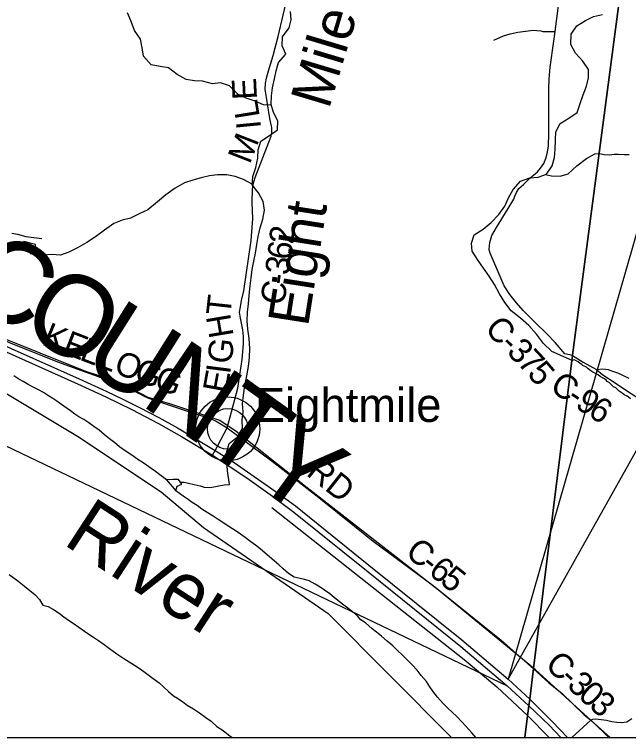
# Model space of a CAD drawing. Extents: x 0 to 34, y 0 to 22.
# Drawn here: x 4.891 to 5.605, y 14.1 to 14.941 of the extents above; entities that cross this region are included whole.
import ezdxf

# ---------------------------------------------------------------- set-up
doc = ezdxf.new("R2010")
doc.units = 0
for name, color, linetype in [('Default', 7, 'Continuous'), ('GM_X_Corporation', 7, 'Continuous'), ('GM_X_County_Road', 7, 'Continuous'), ('GM_X_County_Road_Text', 7, 'Continuous'), ('GM_X_County_Text', 7, 'Continuous'), ('GM_X_Major_River', 7, 'Continuous'), ('GM_X_Major_River_Text', 7, 'Continuous'), ('GM_X_Minor_River', 7, 'Continuous'), ('GM_X_Minor_River_Text', 7, 'Continuous'), ('GM_X_Rail_Line', 7, 'Continuous'), ('GM_X_Township_Road', 7, 'Continuous'), ('GM_X_Unincorporated', 7, 'Continuous'), ('GM_X_Unincorporated_Location', 7, 'Continuous'), ('GM_X_Unincorporated_Text', 7, 'Continuous'), ('GM_X_US_Route', 7, 'Continuous'), ('SH_Cut_Line', 7, 'Continuous'), ('SH_Data', 7, 'Continuous'), ('SH_Text', 7, 'Continuous')]:
    doc.layers.add(name, color=color, linetype=linetype)

msp = doc.modelspace()

# ---------------------------------------------------------------- linework, layer by layer
at = {"layer": 'Default'}
msp.add_line((4.66443, 14.54306), (5.46429, 14.15998), dxfattribs=at)
at = {"layer": 'GM_X_Corporation'}
for points in [[(4.37756, 14.72295), (4.42618, 14.70654), (4.52575, 14.65728), (4.67152, 14.60256), (4.77069, 14.55873), (4.81826, 14.5225), (4.8666, 14.50902), (4.96401, 14.45074), (5.06156, 14.38582), (5.11073, 14.34439), (5.25587, 14.24434), (5.39878, 14.10031), (5.39903, 14.1), (5.48474, 14.1), (5.48791, 14.12545), (5.48934, 14.13697), (5.49031, 14.14478), (5.49472, 14.18022), (5.5402, 14.5449), (5.60301, 15.02173)], [(5.60301, 15.02173), (5.5402, 14.5449), (5.49472, 14.18022), (5.49031, 14.14478), (5.48934, 14.13697), (5.48791, 14.12545), (5.48474, 14.1), (8.31297, 14.1)]]:
    msp.add_lwpolyline(points, dxfattribs=at)
at = {"layer": 'GM_X_County_Road'}
msp.add_line((5.53926, 14.1), (5.56136, 14.12028), dxfattribs=at)
for points in [[(5.54031, 14.54464), (5.53123, 14.5466), (5.51996, 14.55978), (5.5107, 14.56931), (5.49605, 14.5839), (5.48269, 14.59676), (5.47512, 14.60586), (5.46738, 14.61574), (5.46078, 14.62577), (5.4444, 14.66358), (5.44321, 14.66756), (5.44304, 14.66813), (5.44299, 14.66846), (5.44393, 14.67594), (5.44639, 14.68405), (5.45173, 14.69361), (5.46534, 14.7157), (5.47204, 14.72656), (5.47288, 14.72996), (5.47487, 14.73409), (5.47763, 14.73877), (5.48305, 14.74339), (5.49062, 14.75081), (5.49933, 14.7582), (5.50304, 14.76268), (5.50696, 14.76809), (5.50899, 14.77374), (5.51106, 14.7811), (5.51236, 14.78848), (5.5127, 14.80309), (5.51259, 14.85571), (5.51283, 14.86596), (5.5141, 14.87999), (5.5186, 14.91026), (5.52003, 14.9215), (5.53044, 15.00362)], [(5.12127, 14.42877), (5.12415, 14.4342), (5.1381, 14.46052), (5.14195, 14.47316), (5.15069, 14.50658), (5.15564, 14.54009), (5.15739, 14.55829), (5.1574, 14.56684), (5.15643, 14.57427), (5.15391, 14.58801), (5.15274, 14.59487), (5.15364, 14.60112), (5.15514, 14.60849), (5.15768, 14.61983), (5.16625, 14.67852), (5.16816, 14.70355), (5.16746, 14.72256), (5.16783, 14.73851), (5.16804, 14.73995), (5.16864, 14.74398), (5.17079, 14.75173), (5.18944, 14.79993), (5.18998, 14.80198), (5.19018, 14.80339), (5.1903, 14.80658), (5.19011, 14.80976), (5.19, 14.8113), (5.18794, 14.82028), (5.18246, 14.8544), (5.18281, 14.86104), (5.1839, 14.8671), (5.18656, 14.87577), (5.19191, 14.89349), (5.19402, 14.90275), (5.19755, 14.91596), (5.20914, 14.96582)], [(4.72915, 14.62957), (4.74626, 14.6229), (4.75806, 14.61635), (4.78261, 14.60324), (4.80422, 14.59418), (4.84139, 14.57734), (4.88368, 14.56019), (4.94101, 14.53737), (5.02473, 14.5069), (5.02847, 14.50453), (5.03502, 14.50058), (5.04177, 14.49719), (5.04684, 14.49498), (5.08994, 14.48047), (5.12026, 14.47045), (5.12551, 14.46804), (5.1381, 14.46052), (5.19251, 14.4201), (5.24486, 14.37916), (5.30801, 14.32865), (5.37819, 14.27697), (5.45724, 14.21323), (5.49484, 14.17996)], [(5.54031, 14.54464), (5.55242, 14.53676), (5.56802, 14.52819), (5.57559, 14.52219), (5.58993, 14.51276), (5.60428, 14.50303), (5.62246, 14.49154), (5.63847, 14.48181), (5.64722, 14.47748), (5.65419, 14.47483), (5.67001, 14.47228), (5.68249, 14.46943), (5.69399, 14.4654), (5.72259, 14.45159), (5.74363, 14.44316), (5.75808, 14.43784)], [(5.56802, 14.52819), (5.57529, 14.52887), (5.58148, 14.52809), (5.58689, 14.52632), (5.59357, 14.52406), (5.59897, 14.52141), (5.60575, 14.51826)], [(5.49484, 14.17996), (5.51267, 14.16374), (5.52756, 14.15167), (5.55351, 14.12673), (5.56136, 14.12028)], [(5.56136, 14.12028), (5.56371, 14.12138), (5.56703, 14.1216), (5.57057, 14.12153), (5.57985, 14.1202), (5.58589, 14.11865), (5.59179, 14.11792), (5.59695, 14.11733), (5.60328, 14.11843), (5.60925, 14.12226)], [(5.56136, 14.12028), (5.56842, 14.1138), (5.57832, 14.10433), (5.58309, 14.10012), (5.58322, 14.1)]]:
    msp.add_lwpolyline(points, dxfattribs=at)
at = {"layer": 'GM_X_Major_River'}
msp.add_line((5.0675, 14.3997), (5.07855, 14.3871), dxfattribs=at)
for points in [[(5.0675, 14.3997), (5.06135, 14.4046), (5.05482, 14.4097), (5.04996, 14.41305), (5.04435, 14.4168), (5.03931, 14.42054), (5.03445, 14.4237), (5.02715, 14.42863), (5.01948, 14.43375), (5.01295, 14.43847), (5.00735, 14.44279), (5.0012, 14.4477), (4.99541, 14.45221), (4.98927, 14.45749), (4.98292, 14.46202), (4.97713, 14.46615), (4.97152, 14.47009), (4.96571, 14.47327), (4.96084, 14.47624), (4.95581, 14.48035), (4.94814, 14.48567), (4.94011, 14.49157), (4.93524, 14.49454), (4.93038, 14.4977), (4.92439, 14.50146), (4.91876, 14.50444), (4.91257, 14.50782), (4.90675, 14.51101), (4.90094, 14.51438), (4.89569, 14.51698), (4.89008, 14.52091)], [(5.07855, 14.3871), (5.08025, 14.39255), (5.08563, 14.39471), (5.08158, 14.40032), (5.07512, 14.40028), (5.0675, 14.3997)], [(5.42784, 14.1), (5.42281, 14.10548), (5.41597, 14.11325), (5.41116, 14.11869), (5.40541, 14.12454), (5.40058, 14.12922), (5.39519, 14.1343), (5.38981, 14.13975), (5.38296, 14.14715), (5.37761, 14.15412), (5.37431, 14.15896), (5.37009, 14.16534), (5.36418, 14.17214), (5.35939, 14.17853), (5.35309, 14.18515), (5.34807, 14.19003), (5.34325, 14.1949), (5.33582, 14.20212), (5.33099, 14.20661), (5.32466, 14.21228), (5.31777, 14.21796), (5.31218, 14.22247), (5.30715, 14.22658), (5.29933, 14.23343), (5.2939, 14.23698), (5.28965, 14.24184), (5.28276, 14.24752), (5.27715, 14.25165), (5.27081, 14.25637), (5.26298, 14.26283), (5.25757, 14.26715), (5.25141, 14.27167), (5.24636, 14.27502), (5.24075, 14.27858), (5.23361, 14.28217), (5.22833, 14.28382), (5.22323, 14.28508), (5.21624, 14.28677), (5.20969, 14.29092), (5.20355, 14.29639), (5.19834, 14.30089), (5.19294, 14.30559), (5.1881, 14.3097), (5.17655, 14.31949), (5.17114, 14.3238), (5.16592, 14.32792), (5.15939, 14.33283), (5.15397, 14.33677), (5.14873, 14.34012), (5.14031, 14.34546), (5.12797, 14.35374), (5.12179, 14.35751), (5.11505, 14.36185), (5.10868, 14.36562), (5.10346, 14.36993), (5.09766, 14.37368), (5.0928, 14.37703), (5.0872, 14.38097), (5.07855, 14.3871)], [(4.88471, 14.28978), (4.89479, 14.28231), (4.90224, 14.27604), (4.90877, 14.27094), (4.91437, 14.26662), (4.91974, 14.26079), (4.92376, 14.25422), (4.92999, 14.25255), (4.93618, 14.24898), (4.94273, 14.24464), (4.94813, 14.24033), (4.95375, 14.23677), (4.95898, 14.23322), (4.96552, 14.2285), (4.97206, 14.22397), (4.97729, 14.22023), (4.98253, 14.21668), (4.98871, 14.21273), (4.99506, 14.20839), (5.00141, 14.20368), (5.01, 14.19757), (5.01804, 14.19206), (5.02422, 14.18811), (5.03059, 14.18415), (5.03602, 14.18079), (5.04124, 14.17667), (5.0474, 14.17233), (5.05226, 14.16879), (5.05897, 14.1635), (5.064, 14.159), (5.07014, 14.15353), (5.07572, 14.14864), (5.08059, 14.14567), (5.08657, 14.14172), (5.0918, 14.13779), (5.09892, 14.13344), (5.10602, 14.1287), (5.11331, 14.12339), (5.11966, 14.11887), (5.12636, 14.113), (5.13347, 14.10827), (5.13999, 14.10316), (5.14394, 14.1)]]:
    msp.add_lwpolyline(points, dxfattribs=at)
at = {"layer": 'GM_X_Minor_River'}
for points in [[(5.14095, 14.39433), (5.13864, 14.41048), (5.13769, 14.4219), (5.13807, 14.43236), (5.14073, 14.44206), (5.15024, 14.45005), (5.15595, 14.45957), (5.15576, 14.46946), (5.1569, 14.47897), (5.15595, 14.48848), (5.15728, 14.49857), (5.15899, 14.5096), (5.16127, 14.52082), (5.16299, 14.53186), (5.16413, 14.54213), (5.16451, 14.55259), (5.16394, 14.56439), (5.16223, 14.57504), (5.16147, 14.58493), (5.16185, 14.59502), (5.16318, 14.60453), (5.16394, 14.61442), (5.16489, 14.62545), (5.16603, 14.63496), (5.16755, 14.64466), (5.16945, 14.65418), (5.17116, 14.66369), (5.17288, 14.67358), (5.17421, 14.68309), (5.17649, 14.69298), (5.17991, 14.70325), (5.18181, 14.71371), (5.1801, 14.72379), (5.17478, 14.73368), (5.16736, 14.7432), (5.16812, 14.7529), (5.17154, 14.76336), (5.17383, 14.7742), (5.17421, 14.78371), (5.17744, 14.79398), (5.18752, 14.80064), (5.19703, 14.80729), (5.19741, 14.81775), (5.19227, 14.82726), (5.18961, 14.83677), (5.1898, 14.84666), (5.19113, 14.85617), (5.19322, 14.86644), (5.19512, 14.87595), (5.19817, 14.88546), (5.20654, 14.89535), (5.20235, 14.90486), (5.20273, 14.91532), (5.21053, 14.92578), (5.21262, 14.93529), (5.21186, 14.9448)], [(5.18986, 14.83588), (5.18067, 14.8362), (5.17078, 14.84058), (5.16051, 14.8442), (5.15081, 14.84857), (5.14092, 14.85846), (5.13065, 14.8617), (5.12114, 14.86075), (5.10973, 14.86379), (5.10022, 14.86417), (5.09071, 14.8657), (5.08006, 14.8714), (5.06998, 14.8792), (5.06028, 14.88072), (5.05001, 14.88263), (5.04088, 14.8929), (5.03954, 14.9026), (5.03745, 14.91268), (5.03061, 14.92295), (5.02642, 14.93322), (5.02243, 14.9433)], [(5.53967, 14.53886), (5.51599, 14.54933), (5.50648, 14.55865), (5.4983, 14.56949), (5.48936, 14.57957), (5.47966, 14.58795), (5.46863, 14.5967), (5.46159, 14.6064), (5.45532, 14.61648), (5.44923, 14.62713), (5.44333, 14.63684), (5.43649, 14.64635), (5.42945, 14.65643), (5.42355, 14.66594), (5.4226, 14.67545), (5.42583, 14.68496), (5.4361, 14.69143), (5.44561, 14.69923), (5.45436, 14.70874), (5.46121, 14.71844), (5.46558, 14.72814), (5.47129, 14.73784), (5.47966, 14.74735), (5.49031, 14.75134), (5.5002, 14.7521), (5.50971, 14.75552), (5.51656, 14.76522), (5.51922, 14.77492), (5.51998, 14.78443), (5.52055, 14.79547), (5.52074, 14.80498), (5.52568, 14.81449), (5.53595, 14.82076), (5.54565, 14.82742), (5.54889, 14.83788), (5.55269, 14.84777), (5.55649, 14.85804), (5.55878, 14.86755), (5.55859, 14.87744), (5.55212, 14.88695), (5.54356, 14.89646), (5.53823, 14.90635), (5.53861, 14.91852), (5.54527, 14.92803), (5.55516, 14.93449), (5.56467, 14.93906), (5.57494, 14.94153)], [(5.5087, 14.75516), (5.5156, 14.75362), (5.52569, 14.75343), (5.53519, 14.7559), (5.54509, 14.76522), (5.55631, 14.77378), (5.56599, 14.77921), (5.57137, 14.77951)], [(5.57143, 14.77965), (5.57711, 14.77838), (5.58337, 14.77825), (5.58851, 14.77872), (5.59345, 14.779), (5.60084, 14.77847), (5.60597, 14.77856)], [(5.16741, 14.7439), (5.15728, 14.74928), (5.14739, 14.7529), (5.13769, 14.75461), (5.12704, 14.75461), (5.11753, 14.75366), (5.10802, 14.75119), (5.09832, 14.74853), (5.08862, 14.74568), (5.07778, 14.73921), (5.06675, 14.7316), (5.05724, 14.72324), (5.04583, 14.71392), (5.03593, 14.70935), (5.02586, 14.70422), (5.01597, 14.70193), (5.00626, 14.69813), (4.99561, 14.69033), (4.98496, 14.68272), (4.97507, 14.67607), (4.96423, 14.66998), (4.95396, 14.66485), (4.94426, 14.66142), (4.93418, 14.66199), (4.9241, 14.66142), (4.91611, 14.66466)], [(4.91611, 14.66466), (4.91512, 14.67362), (4.90149, 14.6771), (4.90091, 14.67616), (4.90162, 14.67348), (4.90533, 14.66847), (4.90661, 14.66579), (4.90979, 14.66269)], [(4.90979, 14.66269), (4.91611, 14.66466)], [(5.6077, 14.49416), (5.60526, 14.4961), (5.60376, 14.49727), (5.60037, 14.49885), (5.59812, 14.5006), (5.59455, 14.50314), (5.59286, 14.5045), (5.59062, 14.50682), (5.58798, 14.5082), (5.58648, 14.50975), (5.58274, 14.51324), (5.58067, 14.51422), (5.57917, 14.51596), (5.5773, 14.51732), (5.57523, 14.51869), (5.5724, 14.52026), (5.56996, 14.52202), (5.56695, 14.52359), (5.56375, 14.52536), (5.56148, 14.52654), (5.55829, 14.52888), (5.55642, 14.53081), (5.55473, 14.53179), (5.55265, 14.53259), (5.55097, 14.53395), (5.5489, 14.53532), (5.54684, 14.53707), (5.54458, 14.53844), (5.54213, 14.53962), (5.53967, 14.53886)], [(5.08389, 14.39711), (5.08834, 14.39712), (5.09326, 14.39605), (5.09987, 14.39456), (5.10668, 14.39288), (5.11158, 14.39124), (5.11803, 14.3909), (5.1228, 14.39174), (5.12853, 14.39294), (5.13463, 14.39394), (5.14035, 14.39438), (5.14095, 14.39433)]]:
    msp.add_lwpolyline(points, dxfattribs=at)
at = {"layer": 'GM_X_Rail_Line'}
for points in [[(5.49721, 14.17868), (5.38411, 14.27162), (5.23119, 14.39075), (5.14889, 14.45614), (5.12978, 14.46882), (5.07269, 14.48777), (5.04614, 14.49568), (5.01219, 14.51355), (4.97398, 14.52599), (4.86723, 14.56866), (4.7374, 14.62644), (4.67186, 14.65145), (4.55966, 14.69147), (4.45968, 14.72482), (4.3147, 14.7665), (4.15529, 14.8043), (4.00976, 14.84097), (3.85812, 14.87932), (3.81813, 14.89265), (3.70456, 14.93275), (3.64625, 14.96129)], [(5.58395, 14.1), (5.56192, 14.11973), (5.49721, 14.17868)]]:
    msp.add_lwpolyline(points, dxfattribs=at)
at = {"layer": 'GM_X_Township_Road'}
msp.add_line((5.48802, 14.12519), (5.51299, 14.1), dxfattribs=at)
for points in [[(5.44848, 14.91147), (5.46003, 14.91662), (5.4676, 14.91891), (5.47649, 14.92064), (5.48537, 14.92215), (5.48577, 14.92179), (5.49391, 14.92313), (5.50319, 14.92219), (5.50546, 14.92163), (5.52003, 14.9215)], [(4.88779, 14.68681), (4.89429, 14.68564), (4.90404, 14.68304), (4.92251, 14.68057)], [(5.19015, 14.36772), (5.41392, 14.19089), (5.45192, 14.15882), (5.48802, 14.12519)]]:
    msp.add_lwpolyline(points, dxfattribs=at)
at = {"layer": 'GM_X_Unincorporated'}
for radius in [0.0372, 0.02358]:
    msp.add_circle((5.13894, 14.45924), radius, dxfattribs=at)
at = {"layer": 'GM_X_Unincorporated_Location'}
msp.add_line((5.13894, 14.45924), (5.13894, 14.45924), dxfattribs=at)
at = {"layer": 'GM_X_US_Route'}
for points in [[(4.86127, 14.56403), (4.96607, 14.51722), (4.99731, 14.50311), (5.01745, 14.49352), (5.03611, 14.48415), (5.05856, 14.4724), (5.08052, 14.46027), (5.12415, 14.4342), (5.1464, 14.41999), (5.19813, 14.38388), (5.21764, 14.36961), (5.30318, 14.30057), (5.41122, 14.2137), (5.46527, 14.16778), (5.49043, 14.14452)], [(4.86176, 14.55719), (4.96419, 14.51147), (4.99723, 14.49644), (5.02727, 14.48173), (5.05836, 14.46537), (5.08521, 14.45029), (5.12127, 14.42877), (5.16098, 14.40218), (5.19117, 14.38091), (5.21574, 14.36238), (5.30221, 14.29276), (5.41024, 14.20589), (5.46429, 14.15998), (5.48946, 14.13671)], [(5.49043, 14.14452), (5.51693, 14.11821), (5.53448, 14.1)], [(5.48946, 14.13671), (5.5129, 14.11425), (5.52663, 14.1)]]:
    msp.add_lwpolyline(points, dxfattribs=at)
at = {"layer": 'SH_Cut_Line'}
for points in [[(5.60301, 15.02173), (5.5402, 14.5449), (5.49472, 14.18022), (5.49031, 14.14478), (5.48934, 14.13697), (5.48791, 14.12545), (5.48474, 14.1), (8.9, 14.1), (8.9, 20.9)], [(4.37756, 14.72295), (4.42618, 14.70654), (4.52575, 14.65728), (4.67152, 14.60256), (4.77069, 14.55873), (4.81826, 14.5225), (4.8666, 14.50902), (4.96401, 14.45074), (5.06156, 14.38582), (5.11073, 14.34439), (5.25587, 14.24434), (5.39878, 14.10031), (5.39903, 14.1), (5.48474, 14.1), (5.48791, 14.12545), (5.48934, 14.13697), (5.49031, 14.14478), (5.49472, 14.18022), (5.5402, 14.5449), (5.60301, 15.02173)]]:
    msp.add_lwpolyline(points, dxfattribs=at)
at = {"layer": 'SH_Data'}
msp.add_line((2.1, 14.1), (8.9, 14.1), dxfattribs=at)
at = {"layer": 'SH_Text'}
msp.add_lwpolyline([(5.72003, 15.05333), (5.46527, 14.16778), (5.72003, 14.62233)], close=True, dxfattribs=at)

# ---------------------------------------------------------------- texts
at = {"layer": 'GM_X_County_Road_Text'}
for s, height, rotation, p in [('E', 0.02841, 92.80817, (5.17303, 14.84277)), ('L', 0.02841, 99.20926, (5.17635, 14.82262)), ('I', 0.02841, 95.63137, (5.17774, 14.80913)), ('M', 0.02841, 68.73993, (5.16463, 14.76634)), ('2', 0.02841, 84.30364, (5.21513, 14.67337)), ('6', 0.02841, 82.32836, (5.21267, 14.65496)), ('3', 0.02841, 81.56231, (5.21004, 14.63724)), ('-', 0.02841, 81.50455, (5.20831, 14.62567)), ('C', 0.02841, 80.19086, (5.20423, 14.60198)), ('T', 0.02841, 83.69601, (5.14188, 14.59021)), ('H', 0.02841, 99.60724, (5.14599, 14.56764)), ('K', 0.02841, 337.55934, (4.92151, 14.55758)), ('C', 0.02841, 310.7973, (5.4369, 14.57535)), ('E', 0.02841, 338.73878, (4.94521, 14.5478)), ('L', 0.02841, 339.17581, (4.96523, 14.54)), ('L', 0.02841, 339.18994, (4.9851, 14.53245)), ('G', 0.02841, 82.99676, (5.14315, 14.53387)), ('-', 0.02841, 316.08832, (5.45411, 14.55561)), ('3', 0.02841, 315.70837, (5.46248, 14.54755)), ('O', 0.02841, 339.18991, (5.00497, 14.5249)), ('7', 0.02841, 312.92794, (5.47476, 14.53559)), ('G', 0.02841, 339.18872, (5.02833, 14.51602)), ('I', 0.02841, 82.71245, (5.14165, 14.52214)), ('5', 0.02841, 310.47487, (5.48646, 14.52302)), ('G', 0.02841, 339.19168, (5.0517, 14.50713)), ('E', 0.02841, 79.77181, (5.13763, 14.49966)), ('C', 0.02841, 325.64204, (5.51231, 14.50475)), ('-', 0.02841, 326.77596, (5.53208, 14.49124)), ('9', 0.02841, 327.06202, (5.54197, 14.48476)), ('6', 0.02841, 327.13683, (5.55669, 14.47523)), ('RD', 0.028409, 321.56807, (5.22913, 14.406)), ('C', 0.02841, 321.27143, (5.34411, 14.31285)), ('-', 0.02841, 321.26703, (5.36217, 14.29836)), ('6', 0.02841, 321.19526, (5.37119, 14.29113)), ('5', 0.02841, 321.06529, (5.3847, 14.28026)), ('C', 0.02841, 317.69813, (5.50682, 14.18263)), ('-', 0.02841, 317.69809, (5.52394, 14.16705)), ('3', 0.02841, 317.70057, (5.5325, 14.15926)), ('0', 0.02841, 317.71215, (5.54534, 14.14758)), ('3', 0.02841, 317.93076, (5.55827, 14.13582))]:
    msp.add_text(s, height=height, rotation=rotation, dxfattribs=at).set_placement(p)
at = {"layer": 'GM_X_County_Text'}
for s, rotation, p in [('C', 332.41134, (4.82631, 14.60977)), ('O', 329.68762, (4.89359, 14.57465)), ('U', 327.75199, (4.96516, 14.53282)), ('N', 325.87964, (5.03531, 14.48858)), ('T', 324.37487, (5.1041, 14.44198)), ('Y', 323.97055, (5.16154, 14.40082))]:
    msp.add_text(s, height=0.0947, rotation=rotation, dxfattribs=at).set_placement(p)
at = {"layer": 'GM_X_Major_River_Text'}
msp.add_text('River', height=0.066292, rotation=326.99148, dxfattribs=at).set_placement((4.94576, 14.3259))
at = {"layer": 'GM_X_Minor_River_Text'}
for s, height, rotation, p in [('Mile', 0.047339, 73.29663, (5.25668, 14.83013)), ('Eight', 0.04735, 81.09117, (5.23227, 14.57715))]:
    msp.add_text(s, height=height, rotation=rotation, dxfattribs=at).set_placement(p)
at = {"layer": 'GM_X_Unincorporated_Text'}
msp.add_text('Eightmile', height=0.039489, rotation=0.00001, dxfattribs=at).set_placement((5.17046, 14.46727))

doc.saveas('drawing.dxf')
